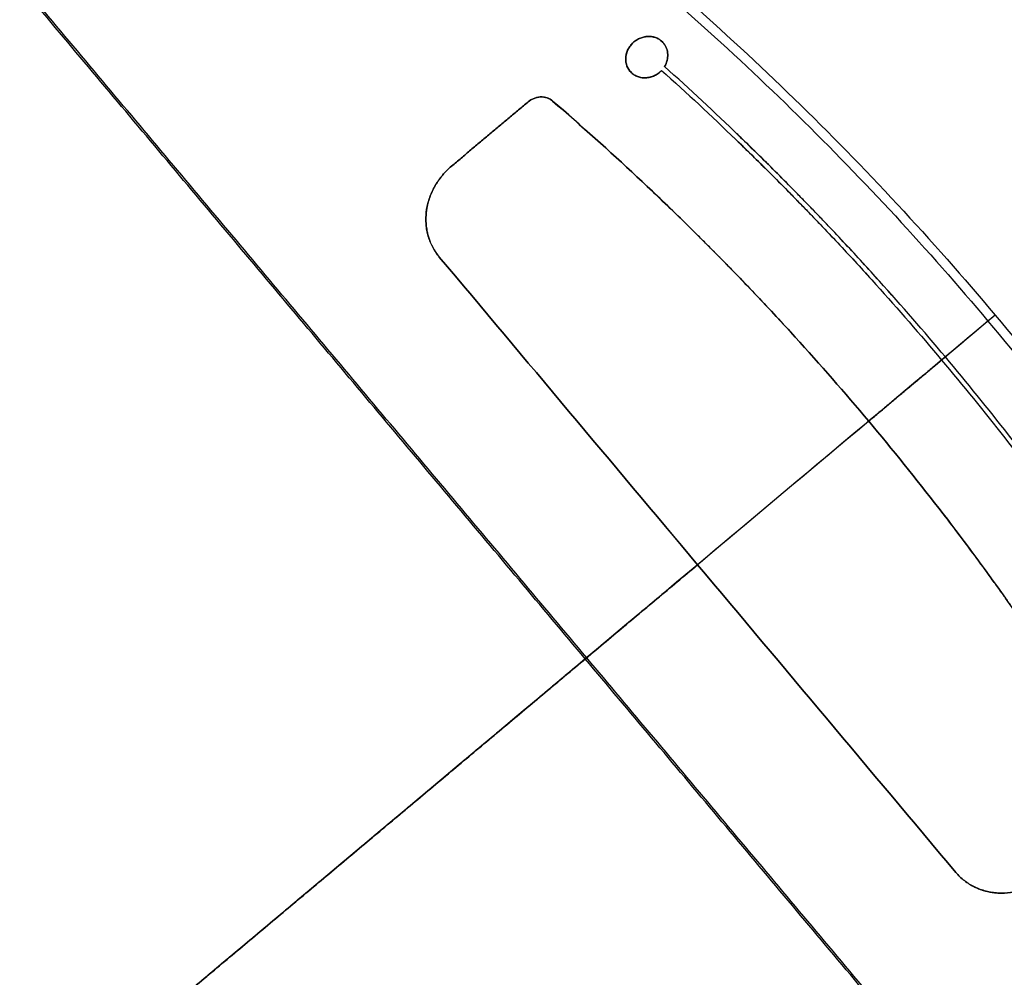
# Model space of a CAD drawing. Header units: millimetres. Extents: x -657 to 864, y -831 to 851.
# Tile 462 of 656: x 738 to 813, y -451 to -377. Entities that reach past the tile are written whole.
import ezdxf

# ---------------------------------------------------------------- set-up
doc = ezdxf.new("R2010")
doc.units = ezdxf.units.MM
doc.layers.add('Default', color=7, linetype='Continuous', true_color=0x000000)

msp = doc.modelspace()

# ---------------------------------------------------------------- linework, layer by layer
at = {"layer": 'Default'}
msp.add_line((784.571, -381.229, 87.57), (784.571, -381.229, 87.825), dxfattribs=at)
for points, knots in [([(454.301, -400.737, -11.841), (461.339, -394.831, -11.841), (468.548, -389.198, -11.53), (483.314, -378.484, -10.291), (490.87, -373.403, -9.363), (498.726, -368.529, -8.115), (498.845, -368.455, -8.096), (499.084, -368.307, -8.058), (499.444, -368.084, -8), (500.284, -367.567, -7.864), (501.966, -366.54, -7.586), (503.411, -365.67, -7.338), (506.308, -363.947, -6.828), (508.246, -362.817, -6.47), (514.081, -359.491, -5.346), (518, -357.354, -4.526), (529.846, -351.192, -1.865), (537.863, -347.414, 0.18), (546.075, -343.954, 2.495), (546.136, -343.928, 2.512), (546.261, -343.875, 2.548), (546.449, -343.797, 2.601), (546.887, -343.613, 2.725), (547.764, -343.248, 2.974), (549.519, -342.524, 3.477), (551.026, -341.917, 3.917), (554.046, -340.719, 4.807), (556.065, -339.943, 5.414), (562.14, -337.682, 7.279), (566.215, -336.266, 8.578), (570.349, -334.932, 9.941), (570.384, -334.921, 9.952), (570.451, -334.899, 9.974), (570.552, -334.867, 10.008), (570.787, -334.791, 10.085), (571.256, -334.641, 10.24), (572.195, -334.342, 10.552), (574.072, -333.755, 11.178), (575.68, -333.267, 11.721), (578.895, -332.313, 12.816), (581.037, -331.706, 13.556), (587.46, -329.97, 15.809), (591.738, -328.928, 17.352), (596.047, -327.996, 18.944), (596.083, -327.988, 18.957), (596.152, -327.973, 18.983), (596.256, -327.951, 19.022), (596.499, -327.898, 19.112), (596.985, -327.794, 19.292), (597.959, -327.589, 19.653), (599.912, -327.187, 20.381), (601.596, -326.857, 21.014), (604.975, -326.219, 22.29), (607.811, -325.722, 23.372), (610.961, -325.224, 24.585), (611.822, -325.092, 24.918), (612.397, -325.005, 25.141), (612.68, -324.963, 25.25), (614.101, -324.752, 25.801), (615.234, -324.592, 26.241), (618.621, -324.137, 27.564), (621.987, -323.731, 28.887), (625.877, -323.345, 30.432), (627.537, -323.198, 31.094), (628.227, -323.139, 31.37), (628.367, -323.127, 31.426), (628.632, -323.105, 31.532), (629.03, -323.073, 31.691), (629.428, -323.041, 31.85), (631.817, -322.855, 32.808), (633.946, -322.719, 33.666), (640.356, -322.399, 36.259), (644.655, -322.303, 38.014), (649.051, -322.329, 39.813), (649.116, -322.329, 39.839), (649.249, -322.33, 39.893), (649.447, -322.331, 39.975), (649.911, -322.335, 40.164), (650.837, -322.345, 40.543), (652.684, -322.375, 41.3), (654.262, -322.417, 41.947), (657.407, -322.522, 43.237), (661.578, -322.719, 44.949), (666.219, -323.072, 46.854), (669.034, -323.337, 48.009), (669.801, -323.413, 48.323), (670.183, -323.452, 48.48), (670.31, -323.465, 48.532), (670.569, -323.492, 48.638), (671.732, -323.613, 49.115), (672.897, -323.744, 49.592), (676.007, -324.117, 50.865), (678.085, -324.398, 51.713), (681.208, -324.865, 52.985), (682.251, -325.029, 53.408), (683.816, -325.286, 54.043), (684.34, -325.374, 54.255), (685.378, -325.552, 54.674), (685.896, -325.643, 54.884), (690.547, -326.476, 56.76), (694.614, -327.326, 58.384), (698.642, -328.292, 59.972), (698.671, -328.299, 59.984), (698.731, -328.313, 60.007), (698.821, -328.335, 60.043), (699.031, -328.386, 60.126), (699.451, -328.488, 60.291), (700.291, -328.694, 60.621), (701.969, -329.115, 61.28), (703.403, -329.492, 61.839), (706.265, -330.267, 62.952), (708.165, -330.811, 63.686), (713.844, -332.528, 65.859), (717.6, -333.783, 67.27), (721.355, -335.159, 68.647), (721.381, -335.169, 68.657), (721.437, -335.189, 68.677), (721.521, -335.22, 68.708), (721.716, -335.292, 68.779), (722.106, -335.436, 68.922), (722.885, -335.726, 69.207), (724.44, -336.314, 69.772), (725.765, -336.832, 70.249), (728.408, -337.884, 71.194), (730.158, -338.609, 71.812), (735.373, -340.854, 73.625), (738.803, -342.445, 74.78), (742.236, -344.154, 75.895), (742.288, -344.18, 75.912), (742.392, -344.232, 75.946), (742.548, -344.31, 75.996), (742.912, -344.492, 76.114), (743.64, -344.859, 76.349), (745.093, -345.601, 76.814), (746.332, -346.249, 77.205), (748.801, -347.562, 77.977), (750.437, -348.46, 78.478), (755.312, -351.221, 79.936), (758.518, -353.15, 80.851), (768.002, -359.203, 83.413), (774.145, -363.589, 84.877), (780.467, -368.606, 86.143), (780.84, -368.904, 86.216), (781.582, -369.5, 86.361), (782.692, -370.398, 86.575), (785.261, -372.517, 87.051), (787.425, -374.372, 87.417), (791.704, -378.134, 88.096), (794.49, -380.711, 88.475), (802.642, -388.643, 89.388), (807.801, -394.198, 89.698), (812.669, -399.999, 89.698)], [-580.887092, -580.887092, -580.887092, -580.887092, -544.581648, -544.581648, -508.276205, -508.276205, -507.708933, -507.708933, -507.14166, -506.007115, -503.738025, -499.199844, -499.199844, -490.123484, -490.123484, -471.970762, -471.970762, -435.665319, -435.665319, -435.381682, -435.381682, -435.098046, -434.530774, -433.396229, -431.127138, -426.588958, -426.588958, -417.512597, -417.512597, -399.359876, -399.359876, -399.218057, -399.218057, -399.076239, -398.792603, -398.22533, -397.090785, -394.821695, -390.283515, -390.283515, -381.207154, -381.207154, -363.054432, -363.054432, -362.912614, -362.912614, -362.770796, -362.48716, -361.919887, -360.785342, -358.516252, -353.978071, -353.978071, -344.901711, -342.63262, -341.498075, -341.498075, -340.36353, -340.36353, -335.82535, -335.82535, -326.748989, -322.210809, -319.941718, -319.941718, -319.374446, -319.374446, -318.807173, -317.672628, -317.672628, -308.596267, -308.596267, -290.443546, -290.443546, -290.15991, -290.15991, -289.876273, -289.309001, -288.174456, -285.905365, -281.367185, -281.367185, -272.290824, -263.214463, -260.945373, -259.810828, -259.810828, -259.243556, -259.243556, -258.676283, -254.138103, -254.138103, -245.061742, -245.061742, -240.523561, -240.523561, -238.254471, -238.254471, -235.985381, -235.985381, -217.832659, -217.832659, -217.690841, -217.690841, -217.549023, -217.265387, -216.698114, -215.563569, -213.294479, -208.756299, -208.756299, -199.679938, -199.679938, -181.527216, -181.527216, -181.385398, -181.385398, -181.24358, -180.959944, -180.392671, -179.258126, -176.989036, -172.450855, -172.450855, -163.374495, -163.374495, -145.221773, -145.221773, -144.938137, -144.938137, -144.6545, -144.087228, -142.952683, -140.683593, -136.145412, -136.145412, -127.069051, -127.069051, -108.91633, -108.91633, -72.610886, -72.610886, -70.341796, -70.341796, -68.072706, -63.534526, -54.458165, -54.458165, -36.305443, -36.305443, 0, 0, 0, 0]), ([(454.693, -401.204, -11.588), (469.169, -389.057, -11.588), (484.314, -378.115, -10.261), (500.099, -368.407, -7.703), (500.132, -368.387, -7.697), (500.195, -368.348, -7.687), (500.289, -368.29, -7.672), (500.51, -368.155, -7.636), (500.951, -367.885, -7.564), (501.834, -367.346, -7.417), (503.601, -366.277, -7.119), (507.141, -364.17, -6.497), (510.184, -362.419, -5.922), (516.283, -358.99, -4.718), (520.365, -356.801, -3.844), (532.658, -350.526, -1.016), (540.917, -346.734, 1.141), (549.267, -343.322, 3.545), (549.301, -343.308, 3.555), (549.368, -343.28, 3.575), (549.469, -343.239, 3.604), (549.704, -343.143, 3.671), (550.173, -342.953, 3.807), (551.112, -342.574, 4.08), (552.99, -341.825, 4.63), (554.6, -341.199, 5.11), (557.82, -339.968, 6.079), (559.966, -339.175, 6.74), (566.406, -336.883, 8.76), (570.699, -335.467, 10.159), (583.578, -331.56, 14.495), (592.166, -329.405, 17.574), (600.819, -327.692, 20.81), (600.888, -327.678, 20.836), (601.024, -327.651, 20.887), (601.229, -327.611, 20.963), (601.705, -327.518, 21.142), (602.658, -327.334, 21.5), (604.563, -326.976, 22.217), (606.194, -326.686, 22.837), (609.455, -326.127, 24.08), (611.626, -325.785, 24.916), (618.132, -324.848, 27.438), (622.458, -324.343, 29.142), (635.403, -323.187, 34.295), (643.989, -322.896, 37.786), (652.597, -323.085, 41.306), (652.662, -323.086, 41.333), (652.793, -323.089, 41.386), (652.99, -323.094, 41.467), (653.448, -323.105, 41.655), (654.366, -323.13, 42.03), (656.196, -323.189, 42.779), (657.76, -323.256, 43.42), (660.879, -323.412, 44.698), (662.949, -323.544, 45.546), (669.128, -324.025, 48.077), (673.208, -324.46, 49.745), (685.332, -326.103, 54.677), (693.261, -327.648, 57.864), (701.112, -329.649, 60.935), (701.17, -329.664, 60.958), (701.289, -329.694, 61.004), (701.467, -329.74, 61.074), (701.883, -329.847, 61.236), (702.713, -330.063, 61.56), (704.368, -330.503, 62.204), (705.779, -330.895, 62.75), (708.59, -331.696, 63.833), (710.45, -332.254, 64.544), (715.987, -334.003, 66.639), (719.623, -335.266, 67.988), (730.37, -339.34, 71.879), (737.321, -342.438, 74.265), (744.128, -345.929, 76.435), (744.179, -345.955, 76.451), (744.282, -346.008, 76.484), (744.437, -346.088, 76.533), (744.799, -346.274, 76.648), (745.521, -346.649, 76.876), (746.961, -347.406, 77.329), (748.188, -348.066, 77.708), (750.63, -349.402, 78.455), (752.245, -350.313, 78.939), (757.047, -353.107, 80.344), (760.194, -355.05, 81.219), (769.478, -361.119, 83.659), (775.456, -365.482, 85.034), (781.281, -370.191, 86.155), (781.324, -370.226, 86.164), (781.413, -370.298, 86.181), (781.546, -370.406, 86.206), (781.856, -370.657, 86.265), (782.474, -371.162, 86.382), (783.705, -372.175, 86.61), (784.751, -373.052, 86.797), (786.829, -374.818, 87.156), (788.198, -376.009, 87.379), (792.256, -379.626, 87.997), (794.894, -382.095, 88.341), (802.611, -389.675, 89.167), (807.493, -394.956, 89.444), (812.115, -400.464, 89.444)], [-579.397459, -579.397459, -579.397459, -579.397459, -506.972776, -506.972776, -506.831322, -506.831322, -506.689867, -506.406958, -505.841141, -504.709505, -502.446234, -497.919691, -488.866606, -488.866606, -470.760435, -470.760435, -434.548094, -434.548094, -434.406639, -434.406639, -434.265185, -433.982276, -433.416458, -432.284823, -430.021551, -425.495009, -425.495009, -416.441923, -416.441923, -398.335753, -398.335753, -362.123412, -362.123412, -361.840503, -361.840503, -361.557594, -360.991776, -359.86014, -357.596869, -353.070326, -353.070326, -344.017241, -344.017241, -325.91107, -325.91107, -289.698729, -289.698729, -289.41582, -289.41582, -289.132911, -288.567094, -287.435458, -285.172187, -280.645644, -280.645644, -271.592559, -271.592559, -253.486388, -253.486388, -217.274047, -217.274047, -216.991138, -216.991138, -216.708229, -216.142411, -215.010776, -212.747504, -208.220962, -208.220962, -199.167876, -199.167876, -181.061706, -181.061706, -144.849365, -144.849365, -144.566456, -144.566456, -144.283547, -143.717729, -142.586093, -140.322822, -135.796279, -135.796279, -126.743194, -126.743194, -108.637023, -108.637023, -72.424682, -72.424682, -72.141773, -72.141773, -71.858864, -71.293047, -70.161411, -67.89814, -63.371597, -63.371597, -54.318512, -54.318512, -36.212341, -36.212341, 0, 0, 0, 0]), ([(787.147, -379.068, 87.569), (787.081, -378.99, 87.558), (787.009, -378.92, 87.546), (786.849, -378.797, 87.523), (786.762, -378.743, 87.512), (786.579, -378.657, 87.491), (786.484, -378.623, 87.48), (786.284, -378.575, 87.461), (786.178, -378.56, 87.451), (785.97, -378.552, 87.435), (785.865, -378.558, 87.427), (785.654, -378.59, 87.414), (785.549, -378.617, 87.408), (785.346, -378.688, 87.399), (785.248, -378.733, 87.396), (785.055, -378.842, 87.391), (784.963, -378.906, 87.39), (784.796, -379.045, 87.39), (784.719, -379.121, 87.391), (784.58, -379.287, 87.395), (784.517, -379.376, 87.399), (784.411, -379.563, 87.408), (784.367, -379.661, 87.413), (784.297, -379.866, 87.426), (784.27, -379.974, 87.434), (784.225, -380.289, 87.46), (784.238, -380.501, 87.48), (784.346, -380.892, 87.523), (784.443, -381.077, 87.547), (784.571, -381.229, 87.57)], [0, 0, 0, 0, 0.4443, 0.4443, 0.8886, 0.8886, 1.332899, 1.332899, 1.777199, 1.777199, 2.221499, 2.221499, 2.665799, 2.665799, 3.110098, 3.110098, 3.554398, 3.554398, 3.998698, 3.998698, 4.442998, 4.442998, 4.887298, 4.887298, 5.331597, 5.331597, 6.220197, 6.220197, 7.108786, 7.108786, 7.108786, 7.108786]), ([(784.571, -381.229, 87.825), (784.443, -381.077, 87.802), (784.346, -380.892, 87.778), (784.265, -380.599, 87.746), (784.249, -380.496, 87.735), (784.236, -380.289, 87.716), (784.24, -380.184, 87.707), (784.27, -379.974, 87.69), (784.297, -379.865, 87.682), (784.367, -379.661, 87.668), (784.411, -379.563, 87.663), (784.517, -379.376, 87.654), (784.58, -379.286, 87.65), (784.719, -379.121, 87.646), (784.796, -379.045, 87.645), (784.963, -378.906, 87.645), (785.056, -378.842, 87.646), (785.247, -378.733, 87.651), (785.346, -378.688, 87.655), (785.549, -378.617, 87.664), (785.655, -378.59, 87.669), (785.865, -378.558, 87.683), (785.969, -378.552, 87.69), (786.179, -378.561, 87.707), (786.284, -378.575, 87.716), (786.484, -378.623, 87.736), (786.579, -378.657, 87.746), (786.762, -378.744, 87.767), (786.849, -378.797, 87.779), (787.009, -378.92, 87.802), (787.081, -378.99, 87.813), (787.147, -379.068, 87.826)], [0, 0, 0, 0, 0.8881, 0.8881, 1.33215, 1.33215, 1.7762, 1.7762, 2.22025, 2.22025, 2.6643, 2.6643, 3.10835, 3.10835, 3.5524, 3.5524, 3.996451, 3.996451, 4.440501, 4.440501, 4.884551, 4.884551, 5.328601, 5.328601, 5.772651, 5.772651, 6.216701, 6.216701, 6.660751, 6.660751, 7.104801, 7.104801, 7.104801, 7.104801]), ([(787.229, -380.871, 87.731), (787.317, -380.726, 87.725), (787.382, -380.574, 87.717), (787.445, -380.334, 87.701), (787.461, -380.252, 87.695), (787.479, -380.091, 87.683), (787.482, -380.012, 87.676), (787.472, -379.775, 87.655), (787.44, -379.617, 87.639), (787.357, -379.399, 87.614), (787.323, -379.329, 87.606), (787.243, -379.194, 87.588), (787.197, -379.129, 87.579), (787.147, -379.068, 87.569)], [0, 0, 0, 0, 0.687757, 0.687757, 1.031636, 1.031636, 1.375515, 1.375515, 2.063272, 2.063272, 2.407151, 2.407151, 2.751029, 2.751029, 2.751029, 2.751029]), ([(787.147, -379.068, 87.826), (787.197, -379.129, 87.834), (787.243, -379.195, 87.843), (787.323, -379.329, 87.861), (787.357, -379.399, 87.869), (787.44, -379.617, 87.894), (787.472, -379.775, 87.91), (787.482, -380.012, 87.931), (787.479, -380.091, 87.938), (787.461, -380.252, 87.95), (787.445, -380.334, 87.956), (787.382, -380.574, 87.972), (787.317, -380.726, 87.98), (787.229, -380.871, 87.986)], [0, 0, 0, 0, 0.343824, 0.343824, 0.687649, 0.687649, 1.375297, 1.375297, 1.719121, 1.719121, 2.062946, 2.062946, 2.750594, 2.750594, 2.750594, 2.750594]), ([(808.834, -403.217, 89.444), (807.178, -401.245, 89.444), (805.488, -399.3, 89.408), (802.9, -396.427, 89.301), (801.593, -395.001, 89.234), (800.046, -393.357, 89.133), (799.266, -392.54, 89.076), (798.931, -392.191, 89.051), (798.708, -391.958, 89.034), (798.597, -391.843, 89.025), (794.864, -387.979, 88.729), (791.111, -384.359, 88.3), (787.229, -380.871, 87.731)], [0, 0, 0, 0, 11.462145, 11.462145, 17.193218, 20.058754, 21.491523, 22.207907, 22.207907, 22.924291, 22.924291, 45.848582, 45.848582, 45.848582, 45.848582]), ([(808.834, -403.217, 89.698), (805.523, -399.272, 89.698), (802.071, -395.439, 89.554), (798.371, -391.61, 89.261), (798.257, -391.492, 89.252), (798.03, -391.258, 89.234), (797.69, -390.908, 89.206), (796.893, -390.094, 89.137), (795.287, -388.475, 88.988), (793.892, -387.106, 88.841), (791.078, -384.392, 88.52), (789.169, -382.615, 88.27), (787.229, -380.871, 87.986)], [-45.848438, -45.848438, -45.848438, -45.848438, -22.924219, -22.924219, -22.207837, -22.207837, -21.491455, -20.058692, -17.193164, -11.46211, -11.46211, 0, 0, 0, 0]), ([(784.571, -381.229, 87.57), (784.641, -381.312, 87.582), (784.721, -381.388, 87.595), (784.897, -381.519, 87.619), (784.992, -381.573, 87.631), (785.195, -381.661, 87.653), (785.305, -381.694, 87.664), (785.528, -381.736, 87.683), (785.641, -381.745, 87.692), (785.87, -381.738, 87.708), (785.988, -381.722, 87.715), (786.214, -381.668, 87.726), (786.324, -381.63, 87.731), (786.539, -381.53, 87.738), (786.642, -381.47, 87.74), (786.832, -381.333, 87.742), (786.92, -381.255, 87.742), (787.002, -381.168, 87.74)], [0, 0, 0, 0, 0.480692, 0.480692, 0.961383, 0.961383, 1.442075, 1.442075, 1.922766, 1.922766, 2.403458, 2.403458, 2.884149, 2.884149, 3.364841, 3.364841, 3.845532, 3.845532, 3.845532, 3.845532]), ([(787.002, -381.168, 87.995), (786.92, -381.255, 87.997), (786.832, -381.333, 87.997), (786.642, -381.47, 87.995), (786.539, -381.53, 87.993), (786.325, -381.63, 87.986), (786.214, -381.668, 87.982), (785.988, -381.722, 87.97), (785.87, -381.738, 87.963), (785.641, -381.745, 87.947), (785.528, -381.736, 87.938), (785.305, -381.694, 87.919), (785.195, -381.661, 87.908), (784.992, -381.573, 87.886), (784.897, -381.519, 87.874), (784.721, -381.388, 87.85), (784.641, -381.312, 87.837), (784.571, -381.229, 87.825)], [0, 0, 0, 0, 0.48069, 0.48069, 0.961381, 0.961381, 1.442071, 1.442071, 1.922762, 1.922762, 2.403452, 2.403452, 2.884143, 2.884143, 3.364833, 3.364833, 3.845523, 3.845523, 3.845523, 3.845523]), ([(787.002, -381.168, 87.74), (788.937, -382.908, 88.023), (790.841, -384.681, 88.271), (793.647, -387.388, 88.591), (795.038, -388.754, 88.738), (796.639, -390.368, 88.886), (797.434, -391.18, 88.954), (797.773, -391.53, 88.982), (798, -391.763, 89), (798.113, -391.88, 89.009), (801.803, -395.7, 89.301), (805.246, -399.523, 89.444), (808.547, -403.457, 89.444)], [0, 0, 0, 0, 11.431528, 11.431528, 17.147292, 20.005174, 21.434115, 22.148585, 22.148585, 22.863056, 22.863056, 45.726112, 45.726112, 45.726112, 45.726112]), ([(787.002, -381.168, 87.995), (790.873, -384.648, 88.56), (794.616, -388.259, 88.987), (798.338, -392.113, 89.281), (798.449, -392.228, 89.29), (798.672, -392.46, 89.307), (799.006, -392.808, 89.332), (799.783, -393.623, 89.388), (801.326, -395.263, 89.489), (802.63, -396.685, 89.555), (805.21, -399.551, 89.662), (806.896, -401.49, 89.698), (808.547, -403.457, 89.698)], [-45.726026, -45.726026, -45.726026, -45.726026, -22.863013, -22.863013, -22.148544, -22.148544, -21.434075, -20.005136, -17.14726, -11.431506, -11.431506, 0, 0, 0, 0]), ([(778.619, -383.526, 87.324), (778.495, -383.42, 87.305), (778.353, -383.339, 87.286), (778.039, -383.232, 87.25), (777.872, -383.208, 87.235), (777.525, -383.22, 87.208), (777.356, -383.255, 87.198), (777.027, -383.384, 87.183), (776.877, -383.474, 87.18), (776.74, -383.588, 87.18)], [0, 0, 0, 0, 0.717794, 0.717794, 1.435588, 1.435588, 2.153383, 2.153383, 2.871177, 2.871177, 2.871177, 2.871177]), ([(776.74, -383.588, 87.435), (776.877, -383.474, 87.435), (777.027, -383.384, 87.439), (777.355, -383.255, 87.453), (777.525, -383.22, 87.463), (777.873, -383.208, 87.49), (778.038, -383.231, 87.506), (778.354, -383.339, 87.541), (778.495, -383.42, 87.56), (778.619, -383.526, 87.58)], [0, 0, 0, 0, 0.717803, 0.717803, 1.435605, 1.435605, 2.153408, 2.153408, 2.87121, 2.87121, 2.87121, 2.87121]), ([(778.619, -383.526, 87.324), (783.026, -387.325, 88.027), (787.272, -391.296, 88.559), (791.414, -395.497, 88.92), (791.477, -395.56, 88.925), (791.603, -395.688, 88.936), (791.791, -395.881, 88.952), (792.231, -396.33, 88.989), (793.108, -397.232, 89.059), (794.846, -399.049, 89.184), (796.311, -400.627, 89.267), (799.208, -403.81, 89.399), (801.095, -405.97, 89.444), (802.937, -408.165, 89.444)], [-51.090274, -51.090274, -51.090274, -51.090274, -25.545137, -25.545137, -25.145994, -25.145994, -24.746852, -23.948566, -22.351995, -19.158853, -12.772569, -12.772569, 0, 0, 0, 0]), ([(802.937, -408.165, 89.698), (799.253, -403.774, 89.698), (795.388, -399.527, 89.52), (791.287, -395.368, 89.163), (791.223, -395.303, 89.157), (791.095, -395.174, 89.146), (790.904, -394.98, 89.129), (790.456, -394.53, 89.088), (789.557, -393.632, 89.004), (787.745, -391.849, 88.819), (786.169, -390.345, 88.637), (782.985, -387.368, 88.239), (780.822, -385.425, 87.931), (778.619, -383.526, 87.58)], [-51.090071, -51.090071, -51.090071, -51.090071, -25.545036, -25.545036, -25.145894, -25.145894, -24.746753, -23.948471, -22.351906, -19.158777, -12.772518, -12.772518, 0, 0, 0, 0]), ([(769.902, -395.534, 87.997), (769.705, -395.299, 87.963), (769.451, -394.924, 87.913), (769.227, -394.444, 87.855), (769.134, -394.194, 87.826), (769.097, -394.084, 87.813), (769.074, -394.011, 87.805), (769.063, -393.973, 87.801), (769.01, -393.791, 87.781), (768.957, -393.568, 87.757), (768.921, -393.34, 87.734), (768.901, -393.186, 87.718), (768.892, -393.107, 87.711), (768.873, -392.876, 87.688), (768.865, -392.646, 87.666), (768.875, -392.377, 87.642), (768.884, -392.243, 87.631), (768.889, -392.186, 87.626), (768.893, -392.148, 87.623), (768.895, -392.129, 87.621), (768.931, -391.79, 87.592), (768.996, -391.477, 87.568), (769.136, -391.015, 87.536), (769.218, -390.787, 87.52), (769.332, -390.524, 87.505), (769.394, -390.393, 87.497), (769.422, -390.338, 87.494), (769.44, -390.3, 87.492), (769.449, -390.283, 87.491), (769.541, -390.105, 87.481), (769.675, -389.874, 87.47), (769.852, -389.614, 87.459), (769.945, -389.487, 87.455), (769.993, -389.425, 87.452), (770.014, -389.398, 87.451), (770.028, -389.38, 87.451), (770.035, -389.372, 87.451), (770.284, -389.057, 87.44), (770.554, -388.779, 87.435), (770.852, -388.529, 87.435)], [0, 0, 0, 0, 1.379844, 2.069767, 2.414728, 2.587208, 2.587208, 2.759689, 2.759689, 3.449611, 3.794572, 3.794572, 4.139533, 4.139533, 4.829456, 5.174417, 5.346897, 5.433137, 5.433137, 5.519378, 5.519378, 6.899222, 6.899222, 7.589144, 7.934106, 8.106586, 8.192826, 8.192826, 8.279067, 8.279067, 8.968989, 9.31395, 9.486431, 9.572671, 9.615791, 9.615791, 9.658911, 9.658911, 11.038756, 11.038756, 11.038756, 11.038756]), ([(770.852, -388.529, 87.18), (770.703, -388.654, 87.18), (770.489, -388.852, 87.182), (770.259, -389.102, 87.187), (770.148, -389.232, 87.191), (770.094, -389.298, 87.193), (770.071, -389.326, 87.194), (770.055, -389.345, 87.194), (770.047, -389.356, 87.195), (769.928, -389.507, 87.199), (769.77, -389.727, 87.208), (769.607, -389.994, 87.22), (769.53, -390.13, 87.227), (769.498, -390.189, 87.23), (769.477, -390.229, 87.233), (769.466, -390.25, 87.234), (769.304, -390.565, 87.251), (769.181, -390.867, 87.27), (769.041, -391.33, 87.302), (768.982, -391.563, 87.32), (768.932, -391.839, 87.342), (768.913, -391.978, 87.353), (768.905, -392.038, 87.358), (768.901, -392.077, 87.361), (768.898, -392.098, 87.363), (768.88, -392.27, 87.378), (768.867, -392.5, 87.398), (768.87, -392.73, 87.419), (768.875, -392.883, 87.434), (768.88, -392.959, 87.441), (768.9, -393.193, 87.464), (768.931, -393.423, 87.487), (768.978, -393.647, 87.51), (769.013, -393.796, 87.526), (769.032, -393.868, 87.534), (769.226, -394.535, 87.608), (769.509, -395.066, 87.674), (769.902, -395.534, 87.741)], [0, 0, 0, 0, 0.690525, 1.035787, 1.208419, 1.294734, 1.337892, 1.337892, 1.38105, 1.38105, 2.071575, 2.416837, 2.589469, 2.675784, 2.675784, 2.7621, 2.7621, 4.14315, 4.14315, 4.833675, 5.178937, 5.351568, 5.437884, 5.437884, 5.5242, 5.5242, 6.214725, 6.559987, 6.559987, 6.905249, 6.905249, 7.595774, 7.941037, 7.941037, 8.286299, 8.286299, 11.048399, 11.048399, 11.048399, 11.048399]), ([(812.669, -399.999, 89.698), (802.728, -408.341, 79.296), (772.356, -433.826, 50.656), (702.484, -492.455, 3.351), (640.49, -544.475, -11.841), (602.007, -576.765, -11.841)], [2.41548, 2.41548, 2.41548, 2.41548, 70.396144, 198.636056, 404.995527, 404.995527, 404.995527, 404.995527]), ([(812.115, -400.464, 89.444), (802.306, -408.694, 79.212), (772.084, -434.054, 50.758), (702.42, -492.509, 3.594), (640.465, -544.495, -11.588), (602.007, -576.765, -11.588)], [2.408267, 2.408267, 2.408267, 2.408267, 69.367076, 197.537893, 403.786179, 403.786179, 403.786179, 403.786179]), ([(812.115, -400.464, 89.444), (816.746, -405.983, 89.444), (821.111, -411.726, 89.163), (827.24, -420.653, 88.334), (829.213, -423.681, 87.99), (832.065, -428.296, 87.374), (833.464, -430.623, 87.041), (835.049, -433.37, 86.608), (835.83, -434.751, 86.381), (836.217, -435.443, 86.265), (836.41, -435.79, 86.206), (836.506, -435.963, 86.177), (836.547, -436.038, 86.164), (836.574, -436.087, 86.156), (836.588, -436.111, 86.152), (840.226, -442.688, 85.026), (843.499, -449.374, 83.637), (847.863, -459.583, 81.191), (849.226, -463.016, 80.316), (851.133, -468.208, 78.917), (851.746, -469.946, 78.437), (852.63, -472.562, 77.695), (853.063, -473.873, 77.319), (853.553, -475.407, 76.872), (853.795, -476.176, 76.646), (853.914, -476.56, 76.532), (853.974, -476.752, 76.476), (853.999, -476.835, 76.451), (854.016, -476.89, 76.435), (854.025, -476.916, 76.427), (856.296, -484.275, 74.244), (858.145, -491.712, 71.837), (860.284, -503.014, 67.938), (860.892, -506.805, 66.591), (861.646, -512.529, 64.506), (861.87, -514.443, 63.801), (862.168, -517.323, 62.728), (862.306, -518.765, 62.188), (862.451, -520.451, 61.552), (862.518, -521.295, 61.232), (862.551, -521.717, 61.072), (862.567, -521.929, 60.992), (862.574, -522.019, 60.957), (862.579, -522.08, 60.934), (862.581, -522.108, 60.924), (863.191, -530.234, 57.835), (863.33, -538.357, 54.625), (862.835, -550.586, 49.692), (862.553, -554.67, 48.028), (861.954, -560.808, 45.512), (861.726, -562.856, 44.669), (861.339, -565.931, 43.402), (861.135, -567.469, 42.767), (860.878, -569.265, 42.025), (860.745, -570.163, 41.654), (860.677, -570.613, 41.468), (860.642, -570.837, 41.375), (860.628, -570.934, 41.335), (860.618, -570.998, 41.308), (860.613, -571.028, 41.296), (859.291, -579.63, 37.738), (857.494, -588.085, 34.22), (854.1, -600.623, 29.07), (852.853, -604.778, 27.374), (850.81, -610.978, 24.871), (850.101, -613.04, 24.044), (848.994, -616.124, 22.813), (848.43, -617.665, 22.201), (847.754, -619.459, 21.492), (847.411, -620.355, 21.138), (847.239, -620.803, 20.962), (847.165, -620.994, 20.886), (847.115, -621.122, 20.836), (847.091, -621.185, 20.811), (843.835, -629.576, 17.512), (840.18, -637.726, 14.41), (834.086, -649.721, 10.079), (831.953, -653.681, 8.689), (828.605, -659.567, 6.69), (827.464, -661.52, 6.038), (825.715, -664.436, 5.083), (824.832, -665.891, 4.611), (823.934, -667.341, 4.147), (823.333, -668.307, 3.84), (823.031, -668.788, 3.687), (817.857, -676.997, 1.102), (812.642, -684.521, -1.066), (804.324, -695.529, -3.887), (801.469, -699.152, -4.755), (797.064, -704.519, -5.946), (795.575, -706.297, -6.325), (793.312, -708.948, -6.864), (792.173, -710.269, -7.127), (791.022, -711.584, -7.379), (790.253, -712.459, -7.545), (789.866, -712.897, -7.627), (783.299, -720.296, -8.993), (776.858, -727.023, -9.964), (763.468, -740.017, -11.262), (756.52, -746.285, -11.588), (749.32, -752.327, -11.588)], [0, 0, 0, 0, 36.205898, 36.205898, 54.308847, 54.308847, 63.360322, 67.886059, 70.148928, 71.280362, 71.846079, 72.128938, 72.270367, 72.270367, 72.411796, 72.411796, 108.617695, 108.617695, 126.720644, 126.720644, 135.772118, 135.772118, 140.297856, 142.560724, 143.692159, 144.257876, 144.540734, 144.682164, 144.682164, 144.823593, 144.823593, 181.029491, 181.029491, 199.13244, 199.13244, 208.183915, 208.183915, 212.709652, 214.972521, 216.103955, 216.669672, 216.952531, 217.09396, 217.09396, 217.235389, 217.235389, 253.441287, 253.441287, 271.544237, 271.544237, 280.595711, 280.595711, 285.121448, 287.384317, 288.515751, 289.081469, 289.364327, 289.505756, 289.505756, 289.647186, 289.647186, 325.853084, 325.853084, 343.956033, 343.956033, 353.007508, 353.007508, 357.533245, 359.796113, 360.927548, 361.493265, 361.776124, 361.776124, 362.058982, 362.058982, 398.26488, 398.26488, 416.367829, 416.367829, 425.419304, 425.419304, 429.945041, 432.20791, 432.20791, 434.470779, 434.470779, 470.676677, 470.676677, 488.779626, 488.779626, 497.8311, 497.8311, 502.356838, 504.619706, 504.619706, 506.882575, 506.882575, 543.088473, 543.088473, 579.294371, 579.294371, 579.294371, 579.294371]), ([(812.669, -399.999, 89.698), (817.526, -405.788, 89.698), (822.087, -411.812, 89.393), (828.477, -421.205, 88.483), (830.532, -424.395, 88.104), (833.501, -429.271, 87.424), (834.472, -430.912, 87.179), (835.899, -433.395, 86.783), (836.605, -434.643, 86.578), (837.416, -436.108, 86.327), (837.819, -436.843, 86.199), (838.019, -437.212, 86.134), (838.105, -437.369, 86.106), (838.162, -437.475, 86.087), (838.191, -437.528, 86.077), (841.808, -444.208, 84.886), (845.046, -450.976, 83.437), (849.361, -461.354, 80.882), (850.709, -464.851, 79.967), (852.592, -470.156, 78.502), (853.197, -471.934, 77.998), (854.069, -474.615, 77.22), (854.496, -475.96, 76.825), (854.979, -477.536, 76.355), (855.182, -478.212, 76.151), (855.318, -478.664, 76.015), (855.385, -478.89, 75.946), (856.516, -482.717, 74.785), (857.485, -486.359, 73.634), (858.791, -491.883, 71.821), (859.202, -493.734, 71.203), (859.781, -496.528, 70.256), (860.062, -497.929, 69.777), (860.373, -499.57, 69.21), (860.524, -500.392, 68.924), (860.599, -500.804, 68.78), (860.636, -501.01, 68.708), (860.652, -501.098, 68.678), (860.662, -501.157, 68.657), (860.667, -501.185, 68.647), (861.366, -505.099, 67.279), (861.949, -509.003, 65.875), (862.654, -514.893, 63.703), (862.861, -516.861, 62.969), (863.128, -519.823, 61.852), (863.251, -521.306, 61.289), (863.376, -523.041, 60.627), (863.434, -523.909, 60.294), (863.461, -524.343, 60.127), (863.475, -524.56, 60.043), (863.48, -524.653, 60.008), (863.484, -524.715, 59.984), (863.486, -524.745, 59.972), (863.989, -533.017, 56.789), (864.019, -541.289, 53.493), (863.337, -553.761, 48.425), (862.988, -557.929, 46.716), (862.282, -564.199, 44.13), (862.015, -566.292, 43.265), (861.57, -569.436, 41.962), (861.336, -571.009, 41.31), (861.043, -572.846, 40.548), (860.891, -573.765, 40.167), (860.814, -574.225, 39.976), (860.781, -574.422, 39.894), (860.758, -574.553, 39.839), (860.747, -574.618, 39.813), (859.28, -583.223, 36.241), (857.344, -591.681, 32.724), (854.627, -601.107, 28.855), (854.279, -602.283, 28.373), (853.921, -603.459, 27.893), (853.861, -603.654, 27.813), (853.84, -603.723, 27.785), (853.798, -603.86, 27.729), (853.693, -604.202, 27.589), (853.419, -605.091, 27.226), (852.475, -608.094, 26.003), (850.847, -612.984, 24.025), (849.282, -617.298, 22.303), (848.065, -620.52, 21.027), (847.446, -622.128, 20.393), (846.704, -623.999, 19.66), (846.328, -624.932, 19.295), (846.139, -625.399, 19.113), (846.044, -625.632, 19.023), (845.997, -625.749, 18.977), (845.976, -625.799, 18.958), (845.963, -625.832, 18.945), (845.956, -625.849, 18.938), (844.311, -629.878, 17.37), (842.551, -633.894, 15.833), (839.727, -639.919, 13.578), (838.755, -641.927, 12.835), (837.252, -644.941, 11.735), (836.488, -646.448, 11.188), (835.577, -648.207, 10.557), (835.117, -649.086, 10.243), (834.886, -649.526, 10.086), (834.77, -649.746, 10.008), (834.711, -649.856, 9.969), (834.687, -649.903, 9.952), (834.67, -649.935, 9.941), (834.661, -649.951, 9.935), (832.655, -653.743, 8.589), (830.562, -657.495, 7.295), (827.281, -663.087, 5.43), (825.606, -665.873, 4.516), (823.589, -669.109, 3.485), (822.565, -670.722, 2.978), (822.05, -671.528, 2.727), (821.828, -671.873, 2.62), (821.68, -672.103, 2.548), (821.605, -672.219, 2.512), (816.81, -679.646, 0.215), (811.74, -686.839, -1.82), (803.618, -697.443, -4.488), (800.824, -700.947, -5.313), (796.505, -706.156, -6.449), (794.314, -708.749, -6.991), (791.701, -711.753, -7.578), (790.38, -713.25, -7.86), (789.717, -713.997, -7.998), (789.431, -714.317, -8.057), (789.241, -714.53, -8.096), (789.145, -714.638, -8.115), (776.99, -728.225, -10.576), (763.859, -740.924, -11.841), (749.713, -752.794, -11.841)], [0, 0, 0, 0, 36.313631, 36.313631, 54.470446, 54.470446, 63.548854, 63.548854, 68.088058, 70.35766, 71.492461, 72.059861, 72.343561, 72.343561, 72.627262, 72.627262, 108.940892, 108.940892, 127.097708, 127.097708, 136.176115, 136.176115, 140.715319, 142.984921, 144.119722, 144.119722, 145.254523, 145.254523, 163.411339, 163.411339, 172.489746, 172.489746, 177.02895, 179.298552, 180.433353, 181.000753, 181.284454, 181.426304, 181.426304, 181.568154, 181.568154, 199.724969, 199.724969, 208.803377, 208.803377, 213.342581, 215.612183, 216.746984, 217.314384, 217.598084, 217.739935, 217.739935, 217.881785, 217.881785, 254.195415, 254.195415, 272.352231, 272.352231, 281.430639, 281.430639, 285.969842, 288.239444, 289.374245, 289.941646, 290.225346, 290.225346, 290.509046, 290.509046, 326.822677, 326.822677, 331.361881, 331.929281, 331.929281, 332.212982, 332.212982, 332.496682, 333.631483, 335.901085, 344.979492, 354.0579, 354.0579, 358.597104, 360.866706, 362.001507, 362.568907, 362.852608, 362.994458, 363.065383, 363.065383, 363.136308, 363.136308, 381.293123, 381.293123, 390.371531, 390.371531, 394.910735, 397.180337, 398.315138, 398.882538, 399.166238, 399.308088, 399.379014, 399.379014, 399.449939, 399.449939, 417.606754, 417.606754, 426.685162, 431.224365, 433.493967, 434.628768, 435.196169, 435.196169, 435.763569, 435.763569, 472.0772, 472.0772, 490.234016, 490.234016, 499.312423, 503.851627, 506.121229, 507.25603, 507.82343, 507.82343, 508.390831, 508.390831, 581.018092, 581.018092, 581.018092, 581.018092]), ([(808.547, -403.457, 89.444), (810.198, -405.425, 89.444), (811.815, -407.422, 89.408), (814.189, -410.461, 89.301), (815.363, -411.992, 89.235), (816.71, -413.796, 89.134), (817.378, -414.703, 89.078), (817.663, -415.093, 89.053), (817.853, -415.353, 89.036), (817.947, -415.481, 89.027), (821.095, -419.816, 88.733), (824.002, -424.13, 88.306), (826.756, -428.546, 87.74)], [0, 0, 0, 0, 11.431535, 11.431535, 17.147303, 20.005186, 21.434128, 22.148599, 22.148599, 22.86307, 22.86307, 45.72614, 45.72614, 45.72614, 45.72614]), ([(808.547, -403.457, 89.698), (811.849, -407.392, 89.698), (815.016, -411.446, 89.555), (818.137, -415.743, 89.264), (818.233, -415.876, 89.254), (818.423, -416.139, 89.236), (818.708, -416.534, 89.208), (819.37, -417.458, 89.14), (820.682, -419.315, 88.992), (821.785, -420.922, 88.845), (823.964, -424.156, 88.526), (825.379, -426.338, 88.278), (826.756, -428.546, 87.995)], [-45.725998, -45.725998, -45.725998, -45.725998, -22.862999, -22.862999, -22.14853, -22.14853, -21.434062, -20.005124, -17.147249, -11.431499, -11.431499, 0, 0, 0, 0]), ([(827.089, -428.374, 87.731), (825.708, -426.16, 88.015), (824.29, -423.972, 88.265), (822.105, -420.729, 88.586), (820.999, -419.118, 88.734), (819.684, -417.256, 88.883), (819.021, -416.329, 88.951), (818.735, -415.933, 88.979), (818.544, -415.669, 88.998), (818.448, -415.536, 89.007), (815.319, -411.227, 89.3), (812.144, -407.163, 89.444), (808.834, -403.217, 89.444)], [0, 0, 0, 0, 11.462138, 11.462138, 17.193207, 20.058742, 21.491509, 22.207893, 22.207893, 22.924277, 22.924277, 45.848553, 45.848553, 45.848553, 45.848553]), ([(827.089, -428.374, 87.986), (824.328, -423.946, 88.554), (821.414, -419.621, 88.984), (818.257, -415.274, 89.279), (818.163, -415.144, 89.288), (817.973, -414.884, 89.305), (817.687, -414.493, 89.33), (817.018, -413.584, 89.387), (815.668, -411.774, 89.488), (814.49, -410.24, 89.555), (812.11, -407.192, 89.662), (810.489, -405.19, 89.698), (808.834, -403.217, 89.698)], [-45.848466, -45.848466, -45.848466, -45.848466, -22.924233, -22.924233, -22.207851, -22.207851, -21.491469, -20.058704, -17.193175, -11.462117, -11.462117, 0, 0, 0, 0]), ([(802.937, -408.165, 89.444), (806.621, -412.555, 89.444), (810.133, -417.099, 89.266), (813.516, -421.86, 88.909), (813.569, -421.935, 88.903), (813.674, -422.083, 88.892), (813.832, -422.305, 88.875), (814.198, -422.824, 88.834), (814.926, -423.866, 88.749), (816.367, -425.959, 88.565), (817.574, -427.773, 88.382), (819.953, -431.425, 87.984), (821.491, -433.893, 87.676), (822.979, -436.392, 87.324)], [-51.090229, -51.090229, -51.090229, -51.090229, -25.545115, -25.545115, -25.145972, -25.145972, -24.74683, -23.948545, -22.351975, -19.158836, -12.772557, -12.772557, 0, 0, 0, 0]), ([(822.979, -436.392, 87.58), (820.003, -431.393, 88.282), (816.829, -426.521, 88.814), (813.412, -421.713, 89.174), (813.36, -421.64, 89.179), (813.256, -421.494, 89.19), (813.099, -421.275, 89.206), (812.733, -420.763, 89.243), (811.997, -419.744, 89.313), (810.51, -417.717, 89.438), (809.21, -416, 89.521), (806.578, -412.593, 89.653), (804.779, -410.36, 89.698), (802.937, -408.165, 89.698)], [-51.090116, -51.090116, -51.090116, -51.090116, -25.545058, -25.545058, -25.145917, -25.145917, -24.746775, -23.948492, -22.351926, -19.158794, -12.772529, -12.772529, 0, 0, 0, 0]), ([(809.64, -442.891, 87.741), (809.836, -443.126, 87.708), (810.055, -443.337, 87.674), (810.541, -443.715, 87.606), (810.803, -443.878, 87.573), (811.222, -444.082, 87.523), (811.437, -444.173, 87.499), (811.659, -444.248, 87.475), (811.809, -444.295, 87.46), (811.886, -444.316, 87.452), (812.114, -444.375, 87.429), (812.268, -444.406, 87.415), (812.579, -444.454, 87.386), (812.735, -444.47, 87.373), (813.217, -444.497, 87.332), (813.536, -444.484, 87.308), (814.014, -444.421, 87.276), (814.253, -444.378, 87.262), (814.53, -444.308, 87.246), (814.668, -444.269, 87.239), (814.728, -444.25, 87.236), (814.767, -444.238, 87.234), (814.786, -444.232, 87.233), (814.973, -444.172, 87.224), (815.219, -444.079, 87.213), (815.499, -443.95, 87.202), (815.636, -443.881, 87.198), (815.695, -443.85, 87.196), (815.734, -443.83, 87.195), (815.752, -443.82, 87.194), (816.104, -443.627, 87.185), (816.414, -443.415, 87.18), (816.704, -443.172, 87.18)], [0, 0, 0, 0, 1.379761, 1.379761, 2.759522, 2.759522, 3.449403, 3.794343, 3.794343, 4.139284, 4.139284, 4.829164, 4.829164, 5.519045, 5.519045, 6.898806, 6.898806, 7.588687, 7.933627, 8.106097, 8.192332, 8.192332, 8.278567, 8.278567, 8.968448, 9.313388, 9.485858, 9.572093, 9.572093, 9.658328, 9.658328, 11.03809, 11.03809, 11.03809, 11.03809]), ([(816.704, -443.172, 87.435), (816.559, -443.293, 87.435), (816.334, -443.464, 87.437), (816.058, -443.643, 87.442), (815.916, -443.727, 87.446), (815.855, -443.763, 87.447), (815.814, -443.786, 87.448), (815.792, -443.798, 87.449), (815.618, -443.893, 87.454), (815.381, -444.009, 87.462), (815.096, -444.124, 87.474), (814.952, -444.177, 87.48), (814.89, -444.198, 87.483), (814.848, -444.212, 87.485), (814.826, -444.219, 87.486), (814.491, -444.328, 87.503), (814.174, -444.4, 87.521), (813.696, -444.463, 87.553), (813.536, -444.477, 87.565), (813.216, -444.489, 87.589), (813.055, -444.488, 87.601), (812.736, -444.47, 87.628), (812.5, -444.445, 87.648), (812.268, -444.404, 87.67), (812.115, -444.373, 87.685), (812.039, -444.355, 87.692), (811.655, -444.257, 87.73), (811.362, -444.15, 87.762), (810.803, -443.878, 87.828), (810.541, -443.715, 87.862), (810.056, -443.337, 87.929), (809.836, -443.126, 87.963), (809.64, -442.891, 87.997)], [0, 0, 0, 0, 0.689836, 1.034755, 1.207214, 1.293443, 1.293443, 1.379673, 1.379673, 2.069509, 2.414427, 2.586887, 2.673116, 2.673116, 2.759346, 2.759346, 4.139018, 4.139018, 4.828855, 4.828855, 5.518691, 5.518691, 6.208528, 6.553446, 6.553446, 6.898364, 6.898364, 8.278037, 8.278037, 9.65771, 9.65771, 11.037383, 11.037383, 11.037383, 11.037383])]:
    msp.add_open_spline(points, degree=3, knots=knots, dxfattribs=at)
for points, degree in [([(863.462, -524.357, 60.121), (781.241, -426.37, 60.121), (699.02, -328.383, 60.121)], 2), ([(862.692, -523.654, 60.335), (781.135, -426.459, 60.335), (699.579, -329.264, 60.335)], 2), ([(842.781, -633.288, 16.074), (715.467, -481.562, 16.074), (588.153, -329.835, 16.074)], 2), ([(842.26, -632.81, 16.311), (715.397, -481.62, 16.311), (588.534, -330.431, 16.311)], 2), ([(784.877, -378.978, 87.39), (784.877, -378.978, 87.517), (784.877, -378.978, 87.645)], 2), ([(787.147, -379.068, 87.826), (787.147, -379.068, 87.697), (787.147, -379.068, 87.569)], 2), ([(787.147, -379.068, 87.681), (787.147, -379.068, 87.753), (787.147, -379.068, 87.826)], 2), ([(787.147, -379.068, 87.569), (787.147, -379.068, 87.625), (787.147, -379.068, 87.681)], 2), ([(787.229, -380.871, 87.986), (787.229, -380.871, 87.859), (787.229, -380.871, 87.731)], 2), ([(784.571, -381.229, 87.57), (784.571, -381.229, 87.57), (784.571, -381.229, 87.57), (784.571, -381.229, 87.57)], 3), ([(784.571, -381.229, 87.57), (784.571, -381.229, 87.697), (784.571, -381.229, 87.825)], 2), ([(786.842, -381.32, 87.742), (786.842, -381.32, 87.869), (786.842, -381.32, 87.997)], 2), ([(787.002, -381.168, 87.74), (787.002, -381.168, 87.868), (787.002, -381.168, 87.995)], 2), ([(776.74, -383.588, 87.18), (773.796, -386.058, 87.18), (770.852, -388.529, 87.18)], 2), ([(770.852, -388.529, 87.435), (773.796, -386.058, 87.435), (776.74, -383.588, 87.435)], 2), ([(770.852, -388.529, 87.308), (773.796, -386.058, 87.308), (776.74, -383.588, 87.308)], 2), ([(776.74, -383.588, 87.18), (776.74, -383.588, 87.308), (776.74, -383.588, 87.435)], 2), ([(778.619, -383.526, 87.58), (778.619, -383.526, 87.452), (778.619, -383.526, 87.324)], 2), ([(773.796, -386.058, 87.435), (773.796, -386.058, 87.308), (773.796, -386.058, 87.18)], 2), ([(794.896, -388.622, 88.719), (794.115, -387.848, 88.719), (793.328, -387.079, 88.719), (792.536, -386.317, 88.719)], 3), ([(792.784, -386.037, 88.714), (793.575, -386.798, 88.714), (794.359, -387.565, 88.714), (795.138, -388.337, 88.714)], 3), ([(770.852, -388.529, 87.18), (770.852, -388.529, 87.308), (770.852, -388.529, 87.435)], 2), ([(785.16, -389.402, 88.511), (785.882, -390.077, 88.511), (786.598, -390.757, 88.511), (787.31, -391.442, 88.511)], 3), ([(798.176, -391.945, 89.014), (798.176, -391.945, 89.141), (798.176, -391.945, 89.269)], 2), ([(798.434, -391.674, 89.012), (798.434, -391.674, 89.139), (798.434, -391.674, 89.266)], 2), ([(791.287, -395.368, 88.909), (791.287, -395.368, 89.036), (791.287, -395.368, 89.163)], 2), ([(769.902, -395.534, 87.741), (769.902, -395.534, 87.869), (769.902, -395.534, 87.997)], 2), ([(769.902, -395.534, 87.741), (776.54, -403.445, 88.875), (783.177, -411.355, 89.444), (789.771, -419.213, 89.444)], 3), ([(789.771, -419.213, 89.698), (783.177, -411.354, 89.698), (776.54, -403.445, 89.129), (769.902, -395.534, 87.997)], 3), ([(812.669, -399.999, 89.698), (810.751, -401.608, 89.698), (808.834, -403.217, 89.698)], 2), ([(808.834, -403.217, 89.444), (810.474, -401.841, 89.444), (812.115, -400.464, 89.444)], 2), ([(749.713, -752.794, -11.841), (602.007, -576.765, -11.841), (454.301, -400.737, -11.841)], 2), ([(749.32, -752.327, -11.588), (602.007, -576.765, -11.588), (454.693, -401.204, -11.588)], 2), ([(776.832, -403.793, 88.72), (775.776, -402.535, 88.72), (774.721, -401.277, 88.72)], 2), ([(802.937, -408.165, 89.444), (805.742, -405.811, 89.444), (808.547, -403.457, 89.444)], 2), ([(808.547, -403.457, 89.698), (805.742, -405.811, 89.698), (802.937, -408.165, 89.698)], 2), ([(808.547, -403.457, 89.698), (808.547, -403.457, 89.571), (808.547, -403.457, 89.444)], 2), ([(808.834, -403.217, 89.444), (808.834, -403.217, 89.571), (808.834, -403.217, 89.698)], 2), ([(802.937, -408.165, 89.444), (802.937, -408.165, 89.571), (802.937, -408.165, 89.698)], 2), ([(739.682, -461.242, 89.444), (764.726, -440.227, 89.444), (789.771, -419.213, 89.444)], 2), ([(789.771, -419.213, 89.698), (764.726, -440.227, 89.698), (739.682, -461.242, 89.698)], 2), ([(789.771, -419.213, 89.444), (796.365, -427.071, 89.444), (803.001, -434.98, 88.875), (809.64, -442.891, 87.741)], 3), ([(809.64, -442.891, 87.997), (803.001, -434.98, 89.129), (796.365, -427.071, 89.698), (789.771, -419.213, 89.698)], 3), ([(789.771, -419.213, 89.444), (789.771, -419.213, 89.571), (789.771, -419.213, 89.698)], 2), ([(804.821, -437.149, 88.72), (803.765, -435.891, 88.72), (802.71, -434.633, 88.72)], 2), ([(809.64, -442.891, 87.741), (809.64, -442.891, 87.869), (809.64, -442.891, 87.997)], 2)]:
    msp.add_open_spline(points, degree=degree, dxfattribs=at)
for points, weights, knots in [([(787.147, -379.068, 87.608), (786.165, -377.897, 87.608), (784.877, -378.978, 87.608), (783.589, -380.058, 87.608), (784.571, -381.229, 87.608)], [0.999988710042, 0.707112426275, 1, 0.707106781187, 1], [3.141623, 3.141623, 3.141623, 4.712389, 4.712389, 6.283185, 6.283185, 6.283185]), ([(784.571, -381.229, 87.783), (785.554, -382.4, 87.783), (786.842, -381.32, 87.783), (786.926, -381.249, 87.783), (787.002, -381.168, 87.783)], [0.9999993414, 0.707107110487, 1, 0.973551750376, 0.951880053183], [0.000002, 0.000002, 0.000002, 1.570796, 1.570796, 1.712639, 1.712639, 1.712639])]:
    msp.add_rational_spline(points, weights, degree=2, knots=knots, dxfattribs=at)
for points, weights in [([(787.229, -380.871, 87.778), (787.831, -379.882, 87.778), (787.148, -379.068, 87.778)], [0.894302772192, 0.776307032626, 0.99998505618]), ([(784.571, -381.229, 87.608), (784.571, -381.229, 87.608), (784.571, -381.229, 87.608)], [1, 0.999999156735, 0.999998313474]), ([(778.619, -383.526, 87.38), (777.728, -382.759, 87.38), (776.74, -383.588, 87.38)], [0.94684410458, 0.736668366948, 1]), ([(768.953, -391.729, 87.588), (768.698, -393.104, 87.588), (769.193, -394.345, 87.588)], [0.854073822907, 0.848239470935, 0.907811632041]), ([(810.687, -443.797, 87.588), (811.824, -444.499, 87.588), (813.223, -444.486, 87.588)], [0.907794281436, 0.848224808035, 0.854076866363])]:
    msp.add_rational_spline(points, weights, degree=2, dxfattribs=at)

doc.saveas('drawing.dxf')
